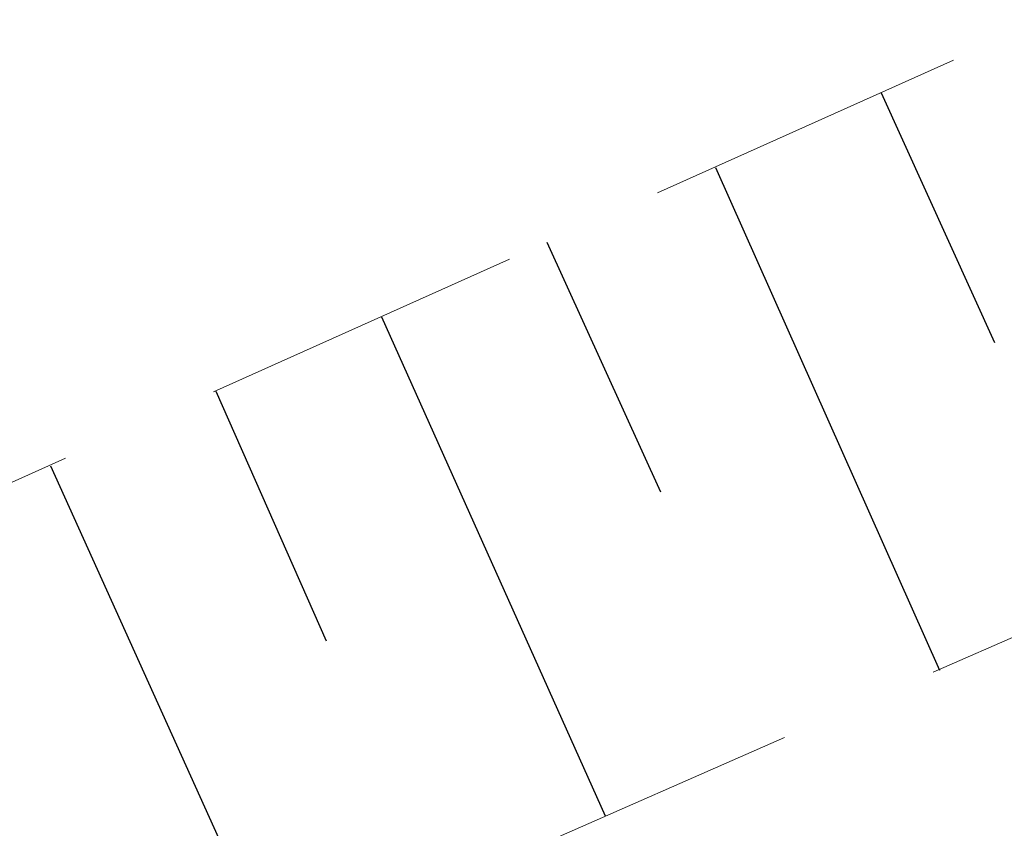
# Model space of a CAD drawing. Header units: metres. Extents: x 7523615 to 7533948, y 5492686 to 5502120.
# Tile 534 of 656: x 7531234.44 to 7531237.47, y 5499082.46 to 5499084.96. Entities that reach past the tile are written whole.
import ezdxf

# ---------------------------------------------------------------- set-up
doc = ezdxf.new("R2010")
doc.units = ezdxf.units.M
doc.linetypes.add('1.0_0.5', pattern=[1.5, 1, -0.5])

msp = doc.modelspace()

# ---------------------------------------------------------------- linework, layer by layer
at = {"layer": '000 Inne (niezydentyfikowane)', "color": 7, "linetype": 'CONTINUOUS', "lineweight": 25, "flags": 128}
for points in [[(7531237.09, 5499084.73), (7531237.44, 5499083.96)], [(7531236.58, 5499084.5), (7531237.27, 5499082.95)], [(7531236.06, 5499084.27), (7531236.41, 5499083.5)], [(7531235.55, 5499084.04), (7531236.24, 5499082.5)], [(7531235.04, 5499083.81), (7531235.38, 5499083.04)], [(7531234.53, 5499083.58), (7531235.22, 5499082.05)]]:
    msp.add_lwpolyline(points, dxfattribs=at)
at = {"layer": 'skarpa nieumocniona', "color": 7, "linetype": '1.0_0.5', "lineweight": 18, "flags": 128}
msp.add_lwpolyline([(7531506.46, 5499259.74), (7531477.66, 5499244.45), (7531425.13, 5499215.04), (7531402.52, 5499199.71), (7531363.2, 5499166.6), (7531329.4, 5499138.81), (7531286.39, 5499107.01), (7531243.09, 5499085.51), (7531208.05, 5499070.11), (7531174.88, 5499053.99), (7531131.5, 5499027.17), (7531096, 5499001.97), (7531090.64, 5498997.56), (7531093.54, 5499001.23), (7531094.57, 5499003.01), (7531131.88, 5499029.31), (7531174.97, 5499055.87), (7531208.02, 5499071.69), (7531242.95, 5499087.36), (7531285.09, 5499107.95), (7531328.43, 5499140.14), (7531362.22, 5499167.65), (7531402.11, 5499201.31), (7531422.93, 5499216.4), (7531477.57, 5499246.07), (7531506.06, 5499260.89)], close=True, dxfattribs=at)
msp.add_lwpolyline([(7531506.46, 5499259.74), (7531477.66, 5499244.45), (7531425.13, 5499215.04), (7531402.52, 5499199.71), (7531363.2, 5499166.6), (7531329.4, 5499138.81), (7531286.39, 5499107.01), (7531243.09, 5499085.51), (7531208.05, 5499070.11), (7531174.88, 5499053.99), (7531131.5, 5499027.17), (7531096, 5499001.97), (7531090.64, 5498997.56), (7531093.54, 5499001.23), (7531094.57, 5499003.01), (7531131.88, 5499029.31), (7531174.97, 5499055.87), (7531208.02, 5499071.69), (7531242.95, 5499087.36), (7531285.09, 5499107.95), (7531328.43, 5499140.14), (7531362.22, 5499167.65), (7531402.11, 5499201.31), (7531422.93, 5499216.4), (7531477.57, 5499246.07), (7531506.06, 5499260.89)], close=True, dxfattribs=at)

doc.saveas('drawing.dxf')
